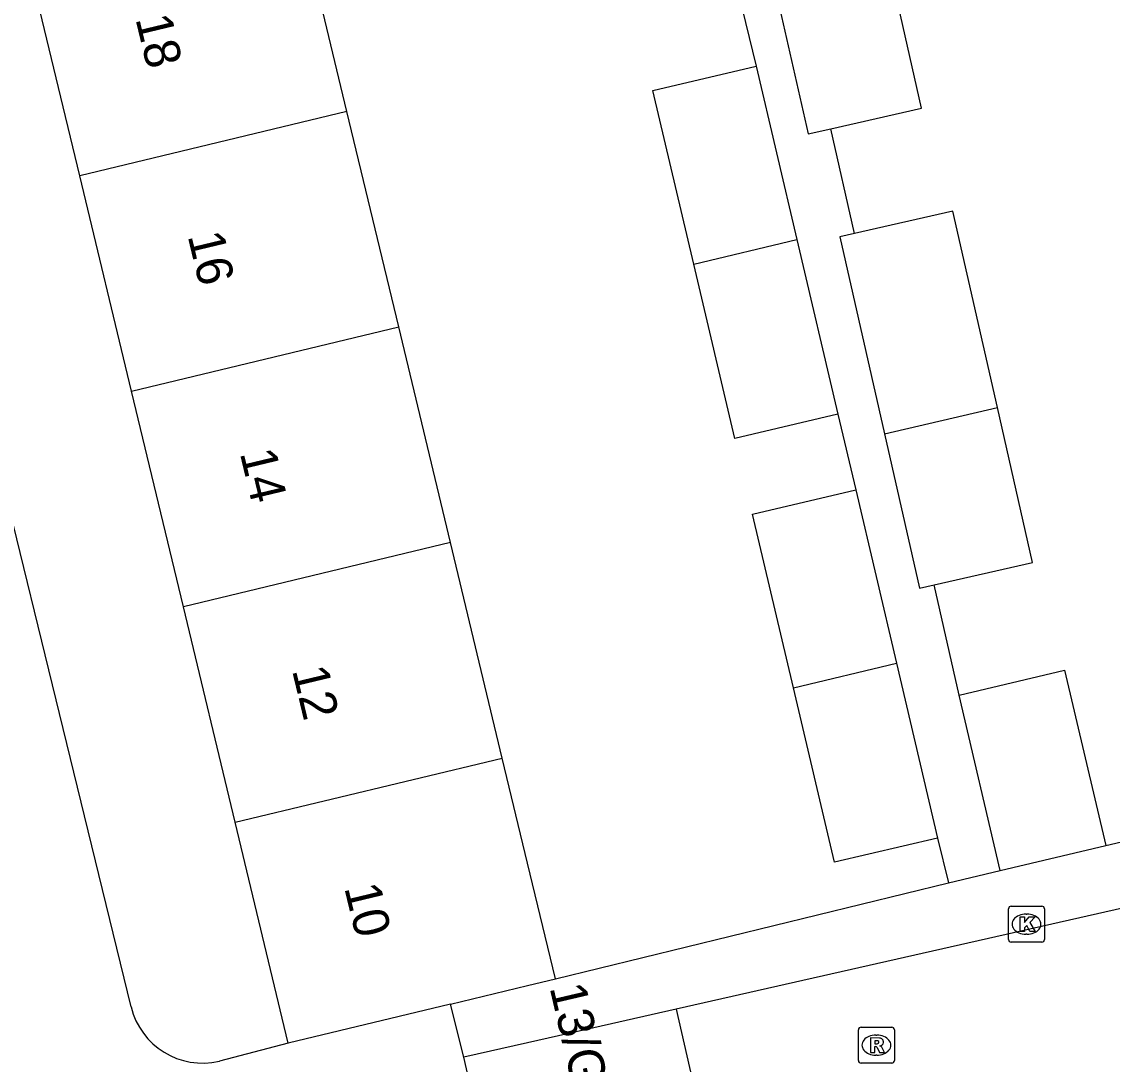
# Model space of a CAD drawing. Extents: x 162026 to 163499, y 387297 to 388169.
# Drawn here: x 162985.96 to 163016.23, y 387675.15 to 387704.09 of the extents above; entities that cross this region are included whole.
import ezdxf

# ---------------------------------------------------------------- set-up
doc = ezdxf.new("R2010")
doc.units = 0
for name, color, linetype in [('IMGEO_Kolk', 7, 'Continuous'), ('IMGEO_Pand', 7, 'Continuous'), ('IMGEO_Pand_nummerreeks', 7, 'Continuous'), ('IMGEO_Rijbaan_lokaal_open', 7, 'Continuous'), ('IMGEO_Rioolput', 7, 'Continuous'), ('IMGEO_Voetpad_open', 7, 'Continuous')]:
    doc.layers.add(name, color=color, linetype=linetype)

msp = doc.modelspace()

# ---------------------------------------------------------------- linework, layer by layer
at = {"layer": 'IMGEO_Kolk'}
for p, q in [((163013.346, 387678.61), (163013.346, 387679.462)), ((163013.421, 387679.536), (163014.273, 387679.536)), ((163014.347, 387679.462), (163014.347, 387678.61)), ((163013.834, 387679.316), (163013.859, 387679.316)), ((163013.857, 387678.756), (163013.832, 387678.756)), ((163014.273, 387678.536), (163013.421, 387678.536))]:
    msp.add_line(p, q, dxfattribs=at)
for points in [[(163013.346, 387678.61), (163013.346, 387679.462)], [(163013.421, 387679.536), (163014.273, 387679.536)], [(163014.347, 387679.462), (163014.347, 387678.61)], [(163013.667, 387679.236), (163013.79, 387679.236), (163013.79, 387679.085), (163013.92, 387679.236), (163014.084, 387679.236), (163013.938, 387679.085), (163014.091, 387678.836), (163013.939, 387678.836), (163013.854, 387679), (163013.79, 387678.933), (163013.79, 387678.836), (163013.667, 387678.836), (163013.667, 387679.236)], [(163014.273, 387678.536), (163013.421, 387678.536)]]:
    msp.add_lwpolyline(points, dxfattribs=at)
for centre, start, end in [((163013.423, 387679.46), 91.552, 178.448), ((163013.423, 387679.46), 91.552, 178.448), ((163014.271, 387679.46), 1.552, 88.448), ((163014.271, 387679.46), 1.552, 88.448), ((163013.423, 387678.612), 181.552, 268.448), ((163013.423, 387678.612), 181.552, 268.448), ((163014.271, 387678.612), 271.552, 358.448), ((163014.271, 387678.612), 271.552, 358.448)]:
    msp.add_arc(centre, 0.0765, start, end, dxfattribs=at)
for centre, major_axis, ratio, start_param, end_param in [((163013.833, 387679.036), (-0.387, 0.002), 0.722429, 4.712389, 7.853982), ((163013.858, 387679.036), (-0.39, 0.002), 0.717154, 1.570796, 4.712389)]:
    msp.add_ellipse(centre, major_axis=major_axis, ratio=ratio, start_param=start_param, end_param=end_param, dxfattribs=at)
at = {"layer": 'IMGEO_Pand'}
for points in [[(162994.988, 387701.601), (162993.551, 387707.585)], [(163008.412, 387701.118), (163010.934, 387701.689), (163009.957, 387706.001)], [(162987.572, 387699.816), (162986.134, 387705.8)], [(163006.82, 387705.262), (163007.791, 387700.977), (163008.412, 387701.118)], [(163004.615, 387697.361), (163003.48, 387702.187), (163006.341, 387702.858)], [(163006.341, 387702.858), (163007.472, 387698.049)], [(162994.988, 387701.601), (162987.572, 387699.816)], [(162996.425, 387695.618), (162994.988, 387701.601)], [(162989.009, 387693.832), (162987.572, 387699.816)], [(163013.039, 387693.385), (163011.804, 387698.834), (163009.07, 387698.214)], [(163009.07, 387698.214), (163008.662, 387698.122), (163009.902, 387692.646)], [(163004.615, 387697.361), (163007.472, 387698.049)], [(163007.472, 387698.049), (163008.614, 387693.192)], [(163008.614, 387693.192), (163005.753, 387692.52), (163004.615, 387697.361)], [(162989.009, 387693.832), (162996.425, 387695.618)], [(162997.862, 387689.634), (162996.425, 387695.618)], [(162990.446, 387687.849), (162989.009, 387693.832)], [(163009.902, 387692.646), (163013.039, 387693.385)], [(163011.282, 387688.454), (163014.016, 387689.074), (163013.039, 387693.385)], [(163009.902, 387692.646), (163010.873, 387688.361), (163011.282, 387688.454)], [(163007.381, 387685.595), (163006.246, 387690.421), (163009.107, 387691.092)], [(163009.107, 387691.092), (163010.238, 387686.283)], [(162997.862, 387689.634), (162990.446, 387687.849)], [(162999.299, 387683.65), (162997.862, 387689.634)], [(162991.883, 387681.865), (162990.446, 387687.849)], [(163007.381, 387685.595), (163010.238, 387686.283)], [(163010.238, 387686.283), (163011.38, 387681.426)], [(163011.975, 387685.397), (163014.905, 387686.086), (163016.05, 387681.219)], [(163011.38, 387681.426), (163008.519, 387680.754), (163007.381, 387685.595)], [(163013.12, 387680.53), (163011.975, 387685.397)], [(162991.883, 387681.865), (162999.299, 387683.65)], [(163000.772, 387677.518), (163000, 387680.732), (162999.299, 387683.65)], [(162993.355, 387675.736), (162991.883, 387681.865)], [(163013.12, 387680.53), (163016.05, 387681.219)], [(162997.86, 387676.819), (163000, 387677.333), (163000.772, 387677.518)], [(162997.86, 387676.819), (162993.355, 387675.736)], [(163004.125, 387676.678), (163001.141, 387676.002), (163000, 387675.743), (162998.235, 387675.343)], [(163004.125, 387676.678), (163004.787, 387673.76)], [(162998.556, 387673.928), (162998.235, 387675.343)]]:
    msp.add_lwpolyline(points, dxfattribs=at)
at = {"layer": 'IMGEO_Rijbaan_lokaal_open'}
msp.add_lwpolyline([(163036.385, 387683.982), (163004.125, 387676.678)], dxfattribs=at)
at = {"layer": 'IMGEO_Rioolput'}
for p, q in [((163009.18, 387675.252), (163009.18, 387676.104)), ((163009.255, 387676.178), (163010.107, 387676.178)), ((163010.181, 387676.104), (163010.181, 387675.252)), ((163009.668, 387675.958), (163009.693, 387675.958)), ((163010.107, 387675.178), (163009.255, 387675.178)), ((163009.691, 387675.398), (163009.666, 387675.398))]:
    msp.add_line(p, q, dxfattribs=at)
for points in [[(163009.18, 387675.252), (163009.18, 387676.104)], [(163009.255, 387676.178), (163010.107, 387676.178)], [(163010.181, 387676.104), (163010.181, 387675.252)], [(163009.769, 387675.876), (163009.517, 387675.878), (163009.517, 387675.478)], [(163009.695, 387675.797), (163009.641, 387675.797), (163009.641, 387675.716)], [(163009.517, 387675.478), (163009.641, 387675.478), (163009.641, 387675.64), (163009.652, 387675.64)], [(163009.641, 387675.716), (163009.693, 387675.716)], [(163009.699, 387675.611), (163009.77, 387675.478), (163009.91, 387675.478), (163009.845, 387675.604)], [(163010.107, 387675.178), (163009.255, 387675.178)]]:
    msp.add_lwpolyline(points, dxfattribs=at)
for centre, radius, start, end in [((163009.257, 387676.102), 0.0765, 91.552, 178.448), ((163009.257, 387676.102), 0.0765, 91.552, 178.448), ((163010.105, 387676.102), 0.0765, 1.552, 88.448), ((163010.105, 387676.102), 0.0765, 1.552, 88.448), ((163009.677, 387675.905), 0.19, 274.7715, 282.9687), ((163009.701, 387675.701), 0.0964, 77.0061, 93.1865), ((163009.715, 387675.758), 0.0378, 276.6634, 79.6772), ((163009.768, 387675.766), 0.109, 350.3612, 89.416), ((163009.766, 387675.766), 0.112, 277.5842, 350.9817), ((163009.651, 387675.587), 0.0533, 26.0293, 88.6989), ((163009.75, 387675.551), 0.108, 29.5134, 73.7905), ((163009.257, 387675.254), 0.0765, 181.552, 268.448), ((163009.257, 387675.254), 0.0765, 181.552, 268.448), ((163010.105, 387675.254), 0.0765, 271.552, 358.448), ((163010.105, 387675.254), 0.0765, 271.552, 358.448)]:
    msp.add_arc(centre, radius, start, end, dxfattribs=at)
for centre, major_axis, ratio, start_param, end_param in [((163009.667, 387675.678), (-0.387, 0.002), 0.722429, 4.712389, 7.853982), ((163009.692, 387675.678), (-0.39, 0.002), 0.717154, 1.570796, 4.712389)]:
    msp.add_ellipse(centre, major_axis=major_axis, ratio=ratio, start_param=start_param, end_param=end_param, dxfattribs=at)
at = {"layer": 'IMGEO_Voetpad_open'}
for points in [[(163005.753, 387705.295), (163006.341, 387702.858)], [(163009.07, 387698.214), (163008.412, 387701.118)], [(162988.994, 387676.739), (162983.426, 387699.513)], [(163008.614, 387693.192), (163009.107, 387691.092)], [(163011.975, 387685.397), (163011.282, 387688.454)], [(163016.05, 387681.219), (163022.834, 387682.816)], [(163011.38, 387681.426), (163011.684, 387680.18)], [(163011.684, 387680.18), (163013.12, 387680.53)], [(163000.772, 387677.518), (163011.684, 387680.18)], [(162998.235, 387675.343), (162997.86, 387676.819)], [(162993.355, 387675.736), (162991.446, 387675.234)]]:
    msp.add_lwpolyline(points, dxfattribs=at)
msp.add_arc((162990.98, 387677.225), 2.045, 193.7479, 283.1701, dxfattribs=at)

# ---------------------------------------------------------------- texts
at = {"layer": 'IMGEO_Pand_nummerreeks'}
for s, rotation, p in [('18', 283.5083, (162989.113, 387704.179)), ('16', 283.5083, (162990.561, 387698.15)), ('14', 283.5083, (162992.01, 387692.119)), ('12', 283.5083, (162993.459, 387686.09)), ('10', 283.5083, (162994.909, 387680.052)), ('13/G09', 283.1601, (163000.608, 387677.28))]:
    msp.add_text(s, height=1, rotation=rotation, dxfattribs=at).set_placement(p)

doc.saveas('drawing.dxf')
